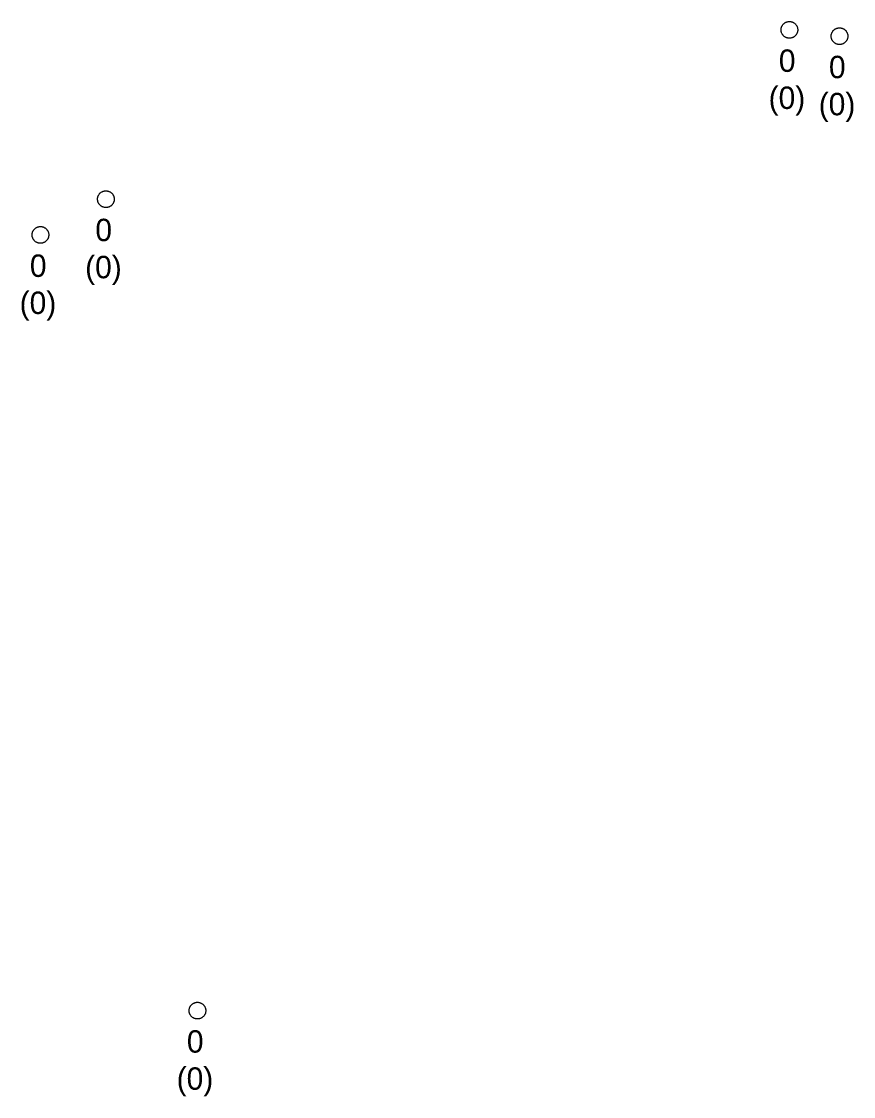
# Model space of a CAD drawing. Extents: x -606452 to -604459, y -1157823 to -1156972.
# Drawn here: x -604958.78 to -604933.87, y -1157335.1 to -1157302.91 of the extents above; entities that cross this region are included whole.
import ezdxf

# ---------------------------------------------------------------- set-up
doc = ezdxf.new("R2010")
doc.units = 0
doc.layers.add('Vstupní šachta stoky', color=7, linetype='Continuous')

msp = doc.modelspace()

# ---------------------------------------------------------------- linework, layer by layer
at = {"layer": 'Vstupní šachta stoky'}
for p, q in [((-604935.803, -1157302.91), (-604935.79, -1157302.91)), ((-604934.303, -1157303.1), (-604934.29, -1157303.1)), ((-604956.263, -1157307.98), (-604956.25, -1157307.98)), ((-604958.223, -1157309.05), (-604958.21, -1157309.05)), ((-604953.523, -1157332.28), (-604953.51, -1157332.28))]:
    msp.add_line(p, q, dxfattribs=at)
for points in [[(-604935.79, -1157302.91), (-604935.777, -1157302.91), (-604935.764, -1157302.911), (-604935.751, -1157302.913), (-604935.738, -1157302.916), (-604935.725, -1157302.919), (-604935.712, -1157302.922), (-604935.7, -1157302.927), (-604935.688, -1157302.932), (-604935.676, -1157302.938), (-604935.664, -1157302.944), (-604935.653, -1157302.951), (-604935.642, -1157302.959), (-604935.632, -1157302.967), (-604935.622, -1157302.975), (-604935.612, -1157302.984), (-604935.603, -1157302.994), (-604935.595, -1157303.004), (-604935.587, -1157303.015), (-604935.579, -1157303.026), (-604935.572, -1157303.037), (-604935.566, -1157303.049), (-604935.561, -1157303.061), (-604935.556, -1157303.073), (-604935.551, -1157303.085), (-604935.548, -1157303.098), (-604935.545, -1157303.111), (-604935.543, -1157303.124), (-604935.541, -1157303.137), (-604935.54, -1157303.15), (-604935.54, -1157303.163), (-604935.541, -1157303.177), (-604935.542, -1157303.19), (-604935.544, -1157303.203), (-604935.546, -1157303.216), (-604935.55, -1157303.228), (-604935.553, -1157303.241), (-604935.558, -1157303.253), (-604935.563, -1157303.266), (-604935.569, -1157303.277), (-604935.576, -1157303.289), (-604935.583, -1157303.3), (-604935.59, -1157303.311), (-604935.599, -1157303.321), (-604935.607, -1157303.331), (-604935.617, -1157303.34), (-604935.627, -1157303.349), (-604935.637, -1157303.358), (-604935.647, -1157303.365), (-604935.658, -1157303.373), (-604935.67, -1157303.379), (-604935.682, -1157303.385), (-604935.694, -1157303.391), (-604935.706, -1157303.395), (-604935.718, -1157303.4), (-604935.731, -1157303.403), (-604935.744, -1157303.406), (-604935.757, -1157303.408), (-604935.77, -1157303.409), (-604935.783, -1157303.41), (-604935.797, -1157303.41), (-604935.81, -1157303.409), (-604935.823, -1157303.408), (-604935.836, -1157303.406), (-604935.849, -1157303.403), (-604935.862, -1157303.4), (-604935.874, -1157303.395), (-604935.886, -1157303.391), (-604935.898, -1157303.385), (-604935.91, -1157303.379), (-604935.922, -1157303.373), (-604935.933, -1157303.365), (-604935.943, -1157303.358), (-604935.953, -1157303.349), (-604935.963, -1157303.34), (-604935.973, -1157303.331), (-604935.981, -1157303.321), (-604935.99, -1157303.311), (-604935.997, -1157303.3), (-604936.004, -1157303.289), (-604936.011, -1157303.277), (-604936.017, -1157303.266), (-604936.022, -1157303.253), (-604936.027, -1157303.241), (-604936.03, -1157303.228), (-604936.034, -1157303.216), (-604936.036, -1157303.203), (-604936.038, -1157303.19), (-604936.039, -1157303.177), (-604936.04, -1157303.163), (-604936.04, -1157303.15), (-604936.039, -1157303.137), (-604936.037, -1157303.124), (-604936.035, -1157303.111), (-604936.032, -1157303.098), (-604936.029, -1157303.085), (-604936.024, -1157303.073), (-604936.019, -1157303.061), (-604936.014, -1157303.049), (-604936.008, -1157303.037), (-604936.001, -1157303.026)], [(-604936.001, -1157303.026), (-604935.993, -1157303.015), (-604935.985, -1157303.004), (-604935.977, -1157302.994), (-604935.968, -1157302.984), (-604935.958, -1157302.975), (-604935.948, -1157302.967), (-604935.938, -1157302.959), (-604935.927, -1157302.951), (-604935.916, -1157302.944), (-604935.904, -1157302.938), (-604935.892, -1157302.932), (-604935.88, -1157302.927), (-604935.868, -1157302.922), (-604935.855, -1157302.919), (-604935.842, -1157302.916), (-604935.829, -1157302.913), (-604935.816, -1157302.911), (-604935.803, -1157302.91)], [(-604934.29, -1157303.1), (-604934.277, -1157303.1), (-604934.264, -1157303.101), (-604934.251, -1157303.103), (-604934.238, -1157303.106), (-604934.225, -1157303.109), (-604934.212, -1157303.112), (-604934.2, -1157303.117), (-604934.188, -1157303.122), (-604934.176, -1157303.128), (-604934.164, -1157303.134), (-604934.153, -1157303.141), (-604934.142, -1157303.149), (-604934.132, -1157303.157), (-604934.122, -1157303.165), (-604934.112, -1157303.174), (-604934.103, -1157303.184), (-604934.095, -1157303.194), (-604934.087, -1157303.205), (-604934.079, -1157303.216), (-604934.072, -1157303.227), (-604934.066, -1157303.239), (-604934.061, -1157303.251), (-604934.056, -1157303.263), (-604934.051, -1157303.275), (-604934.048, -1157303.288), (-604934.045, -1157303.301), (-604934.043, -1157303.314), (-604934.041, -1157303.327), (-604934.04, -1157303.34), (-604934.04, -1157303.353), (-604934.041, -1157303.367), (-604934.042, -1157303.38), (-604934.044, -1157303.393), (-604934.046, -1157303.406), (-604934.05, -1157303.418), (-604934.053, -1157303.431), (-604934.058, -1157303.443), (-604934.063, -1157303.456), (-604934.069, -1157303.467), (-604934.076, -1157303.479), (-604934.083, -1157303.49), (-604934.09, -1157303.501), (-604934.099, -1157303.511), (-604934.107, -1157303.521), (-604934.117, -1157303.53), (-604934.127, -1157303.539), (-604934.137, -1157303.548), (-604934.147, -1157303.555), (-604934.158, -1157303.563), (-604934.17, -1157303.569), (-604934.182, -1157303.575), (-604934.194, -1157303.581), (-604934.206, -1157303.585), (-604934.218, -1157303.59), (-604934.231, -1157303.593), (-604934.244, -1157303.596), (-604934.257, -1157303.598), (-604934.27, -1157303.599), (-604934.283, -1157303.6), (-604934.297, -1157303.6), (-604934.31, -1157303.599), (-604934.323, -1157303.598), (-604934.336, -1157303.596), (-604934.349, -1157303.593), (-604934.362, -1157303.59), (-604934.374, -1157303.585), (-604934.386, -1157303.581), (-604934.398, -1157303.575), (-604934.41, -1157303.569), (-604934.422, -1157303.563), (-604934.433, -1157303.555), (-604934.443, -1157303.548), (-604934.453, -1157303.539), (-604934.463, -1157303.53), (-604934.473, -1157303.521), (-604934.481, -1157303.511), (-604934.49, -1157303.501), (-604934.497, -1157303.49), (-604934.504, -1157303.479), (-604934.511, -1157303.467), (-604934.517, -1157303.456), (-604934.522, -1157303.443), (-604934.527, -1157303.431), (-604934.53, -1157303.418), (-604934.534, -1157303.406), (-604934.536, -1157303.393), (-604934.538, -1157303.38), (-604934.539, -1157303.367), (-604934.54, -1157303.353), (-604934.54, -1157303.34), (-604934.539, -1157303.327), (-604934.537, -1157303.314), (-604934.535, -1157303.301), (-604934.532, -1157303.288), (-604934.529, -1157303.275), (-604934.524, -1157303.263), (-604934.519, -1157303.251), (-604934.514, -1157303.239), (-604934.508, -1157303.227), (-604934.501, -1157303.216)], [(-604934.501, -1157303.216), (-604934.493, -1157303.205), (-604934.485, -1157303.194), (-604934.477, -1157303.184), (-604934.468, -1157303.174), (-604934.458, -1157303.165), (-604934.448, -1157303.157), (-604934.438, -1157303.149), (-604934.427, -1157303.141), (-604934.416, -1157303.134), (-604934.404, -1157303.128), (-604934.392, -1157303.122), (-604934.38, -1157303.117), (-604934.368, -1157303.112), (-604934.355, -1157303.109), (-604934.342, -1157303.106), (-604934.329, -1157303.103), (-604934.316, -1157303.101), (-604934.303, -1157303.1)], [(-604956.25, -1157307.98), (-604956.237, -1157307.98), (-604956.224, -1157307.981), (-604956.211, -1157307.983), (-604956.198, -1157307.986), (-604956.185, -1157307.989), (-604956.172, -1157307.992), (-604956.16, -1157307.997), (-604956.148, -1157308.002), (-604956.136, -1157308.008), (-604956.124, -1157308.014), (-604956.113, -1157308.021), (-604956.102, -1157308.029), (-604956.092, -1157308.037), (-604956.082, -1157308.045), (-604956.072, -1157308.054), (-604956.063, -1157308.064), (-604956.055, -1157308.074), (-604956.047, -1157308.085), (-604956.039, -1157308.096), (-604956.032, -1157308.107), (-604956.026, -1157308.119), (-604956.021, -1157308.131), (-604956.016, -1157308.143), (-604956.011, -1157308.155), (-604956.008, -1157308.168), (-604956.005, -1157308.181), (-604956.003, -1157308.194), (-604956.001, -1157308.207), (-604956, -1157308.22), (-604956, -1157308.233), (-604956.001, -1157308.247), (-604956.002, -1157308.26), (-604956.004, -1157308.273), (-604956.006, -1157308.286), (-604956.01, -1157308.298), (-604956.013, -1157308.311), (-604956.018, -1157308.323), (-604956.023, -1157308.336), (-604956.029, -1157308.347), (-604956.036, -1157308.359), (-604956.043, -1157308.37), (-604956.05, -1157308.381), (-604956.059, -1157308.391), (-604956.067, -1157308.401), (-604956.077, -1157308.41), (-604956.087, -1157308.419), (-604956.097, -1157308.428), (-604956.107, -1157308.435), (-604956.118, -1157308.443), (-604956.13, -1157308.449), (-604956.142, -1157308.455), (-604956.154, -1157308.461), (-604956.166, -1157308.465), (-604956.178, -1157308.47), (-604956.191, -1157308.473), (-604956.204, -1157308.476), (-604956.217, -1157308.478), (-604956.23, -1157308.479), (-604956.243, -1157308.48), (-604956.257, -1157308.48), (-604956.27, -1157308.479), (-604956.283, -1157308.478), (-604956.296, -1157308.476), (-604956.309, -1157308.473), (-604956.322, -1157308.47), (-604956.334, -1157308.465), (-604956.346, -1157308.461), (-604956.358, -1157308.455), (-604956.37, -1157308.449), (-604956.382, -1157308.443), (-604956.393, -1157308.435), (-604956.403, -1157308.428), (-604956.413, -1157308.419), (-604956.423, -1157308.41), (-604956.433, -1157308.401), (-604956.441, -1157308.391), (-604956.45, -1157308.381), (-604956.457, -1157308.37), (-604956.464, -1157308.359), (-604956.471, -1157308.347), (-604956.477, -1157308.336), (-604956.482, -1157308.323), (-604956.487, -1157308.311), (-604956.49, -1157308.298), (-604956.494, -1157308.286), (-604956.496, -1157308.273), (-604956.498, -1157308.26), (-604956.499, -1157308.247), (-604956.5, -1157308.233), (-604956.5, -1157308.22), (-604956.499, -1157308.207), (-604956.497, -1157308.194), (-604956.495, -1157308.181), (-604956.492, -1157308.168), (-604956.489, -1157308.155), (-604956.484, -1157308.143), (-604956.479, -1157308.131), (-604956.474, -1157308.119), (-604956.468, -1157308.107), (-604956.461, -1157308.096)], [(-604956.461, -1157308.096), (-604956.453, -1157308.085), (-604956.445, -1157308.074), (-604956.437, -1157308.064), (-604956.428, -1157308.054), (-604956.418, -1157308.045), (-604956.408, -1157308.037), (-604956.398, -1157308.029), (-604956.387, -1157308.021), (-604956.376, -1157308.014), (-604956.364, -1157308.008), (-604956.352, -1157308.002), (-604956.34, -1157307.997), (-604956.328, -1157307.992), (-604956.315, -1157307.989), (-604956.302, -1157307.986), (-604956.289, -1157307.983), (-604956.276, -1157307.981), (-604956.263, -1157307.98)], [(-604958.21, -1157309.05), (-604958.197, -1157309.05), (-604958.184, -1157309.051), (-604958.171, -1157309.053), (-604958.158, -1157309.056), (-604958.145, -1157309.059), (-604958.132, -1157309.062), (-604958.12, -1157309.067), (-604958.108, -1157309.072), (-604958.096, -1157309.078), (-604958.084, -1157309.084), (-604958.073, -1157309.091), (-604958.062, -1157309.099), (-604958.052, -1157309.107), (-604958.042, -1157309.115), (-604958.032, -1157309.124), (-604958.023, -1157309.134), (-604958.015, -1157309.144), (-604958.007, -1157309.155), (-604957.999, -1157309.166), (-604957.992, -1157309.177), (-604957.986, -1157309.189), (-604957.981, -1157309.201), (-604957.976, -1157309.213), (-604957.971, -1157309.225), (-604957.968, -1157309.238), (-604957.965, -1157309.251), (-604957.963, -1157309.264), (-604957.961, -1157309.277), (-604957.96, -1157309.29), (-604957.96, -1157309.303), (-604957.961, -1157309.317), (-604957.962, -1157309.33), (-604957.964, -1157309.343), (-604957.966, -1157309.356), (-604957.97, -1157309.368), (-604957.973, -1157309.381), (-604957.978, -1157309.393), (-604957.983, -1157309.406), (-604957.989, -1157309.417), (-604957.996, -1157309.429), (-604958.003, -1157309.44), (-604958.01, -1157309.451), (-604958.019, -1157309.461), (-604958.027, -1157309.471), (-604958.037, -1157309.48), (-604958.047, -1157309.489), (-604958.057, -1157309.498), (-604958.067, -1157309.505), (-604958.078, -1157309.513), (-604958.09, -1157309.519), (-604958.102, -1157309.525), (-604958.114, -1157309.531), (-604958.126, -1157309.535), (-604958.138, -1157309.54), (-604958.151, -1157309.543), (-604958.164, -1157309.546), (-604958.177, -1157309.548), (-604958.19, -1157309.549), (-604958.203, -1157309.55), (-604958.217, -1157309.55), (-604958.23, -1157309.549), (-604958.243, -1157309.548), (-604958.256, -1157309.546), (-604958.269, -1157309.543), (-604958.282, -1157309.54), (-604958.294, -1157309.535), (-604958.306, -1157309.531), (-604958.318, -1157309.525), (-604958.33, -1157309.519), (-604958.342, -1157309.513), (-604958.353, -1157309.505), (-604958.363, -1157309.498), (-604958.373, -1157309.489), (-604958.383, -1157309.48), (-604958.393, -1157309.471), (-604958.401, -1157309.461), (-604958.41, -1157309.451), (-604958.417, -1157309.44), (-604958.424, -1157309.429), (-604958.431, -1157309.417), (-604958.437, -1157309.406), (-604958.442, -1157309.393), (-604958.447, -1157309.381), (-604958.45, -1157309.368), (-604958.454, -1157309.356), (-604958.456, -1157309.343), (-604958.458, -1157309.33), (-604958.459, -1157309.317), (-604958.46, -1157309.303), (-604958.46, -1157309.29), (-604958.459, -1157309.277), (-604958.457, -1157309.264), (-604958.455, -1157309.251), (-604958.452, -1157309.238), (-604958.449, -1157309.225), (-604958.444, -1157309.213), (-604958.439, -1157309.201), (-604958.434, -1157309.189), (-604958.428, -1157309.177), (-604958.421, -1157309.166)], [(-604958.421, -1157309.166), (-604958.413, -1157309.155), (-604958.405, -1157309.144), (-604958.397, -1157309.134), (-604958.388, -1157309.124), (-604958.378, -1157309.115), (-604958.368, -1157309.107), (-604958.358, -1157309.099), (-604958.347, -1157309.091), (-604958.336, -1157309.084), (-604958.324, -1157309.078), (-604958.312, -1157309.072), (-604958.3, -1157309.067), (-604958.288, -1157309.062), (-604958.275, -1157309.059), (-604958.262, -1157309.056), (-604958.249, -1157309.053), (-604958.236, -1157309.051), (-604958.223, -1157309.05)], [(-604953.51, -1157332.28), (-604953.497, -1157332.28), (-604953.484, -1157332.281), (-604953.471, -1157332.283), (-604953.458, -1157332.286), (-604953.445, -1157332.289), (-604953.432, -1157332.292), (-604953.42, -1157332.297), (-604953.408, -1157332.302), (-604953.396, -1157332.308), (-604953.384, -1157332.314), (-604953.373, -1157332.321), (-604953.362, -1157332.329), (-604953.352, -1157332.337), (-604953.342, -1157332.345), (-604953.332, -1157332.354), (-604953.323, -1157332.364), (-604953.315, -1157332.374), (-604953.307, -1157332.385), (-604953.299, -1157332.396), (-604953.292, -1157332.407), (-604953.286, -1157332.419), (-604953.281, -1157332.431), (-604953.276, -1157332.443), (-604953.271, -1157332.455), (-604953.268, -1157332.468), (-604953.265, -1157332.481), (-604953.263, -1157332.494), (-604953.261, -1157332.507), (-604953.26, -1157332.52), (-604953.26, -1157332.533), (-604953.261, -1157332.547), (-604953.262, -1157332.56), (-604953.264, -1157332.573), (-604953.266, -1157332.586), (-604953.27, -1157332.598), (-604953.273, -1157332.611), (-604953.278, -1157332.623), (-604953.283, -1157332.636), (-604953.289, -1157332.647), (-604953.296, -1157332.659), (-604953.303, -1157332.67), (-604953.31, -1157332.681), (-604953.319, -1157332.691), (-604953.327, -1157332.701), (-604953.337, -1157332.71), (-604953.347, -1157332.719), (-604953.357, -1157332.728), (-604953.367, -1157332.735), (-604953.378, -1157332.743), (-604953.39, -1157332.749), (-604953.402, -1157332.755), (-604953.414, -1157332.761), (-604953.426, -1157332.765), (-604953.438, -1157332.77), (-604953.451, -1157332.773), (-604953.464, -1157332.776), (-604953.477, -1157332.778), (-604953.49, -1157332.779), (-604953.503, -1157332.78), (-604953.517, -1157332.78), (-604953.53, -1157332.779), (-604953.543, -1157332.778), (-604953.556, -1157332.776), (-604953.569, -1157332.773), (-604953.582, -1157332.77), (-604953.594, -1157332.765), (-604953.606, -1157332.761), (-604953.618, -1157332.755), (-604953.63, -1157332.749), (-604953.642, -1157332.743), (-604953.653, -1157332.735), (-604953.663, -1157332.728), (-604953.673, -1157332.719), (-604953.683, -1157332.71), (-604953.693, -1157332.701), (-604953.701, -1157332.691), (-604953.71, -1157332.681), (-604953.717, -1157332.67), (-604953.724, -1157332.659), (-604953.731, -1157332.647), (-604953.737, -1157332.636), (-604953.742, -1157332.623), (-604953.747, -1157332.611), (-604953.75, -1157332.598), (-604953.754, -1157332.586), (-604953.756, -1157332.573), (-604953.758, -1157332.56), (-604953.759, -1157332.547), (-604953.76, -1157332.533), (-604953.76, -1157332.52), (-604953.759, -1157332.507), (-604953.757, -1157332.494), (-604953.755, -1157332.481), (-604953.752, -1157332.468), (-604953.749, -1157332.455), (-604953.744, -1157332.443), (-604953.739, -1157332.431), (-604953.734, -1157332.419), (-604953.728, -1157332.407), (-604953.721, -1157332.396)], [(-604953.721, -1157332.396), (-604953.713, -1157332.385), (-604953.705, -1157332.374), (-604953.697, -1157332.364), (-604953.688, -1157332.354), (-604953.678, -1157332.345), (-604953.668, -1157332.337), (-604953.658, -1157332.329), (-604953.647, -1157332.321), (-604953.636, -1157332.314), (-604953.624, -1157332.308), (-604953.612, -1157332.302), (-604953.6, -1157332.297), (-604953.588, -1157332.292), (-604953.575, -1157332.289), (-604953.562, -1157332.286), (-604953.549, -1157332.283), (-604953.536, -1157332.281), (-604953.523, -1157332.28)]]:
    msp.add_lwpolyline(points, dxfattribs=at)

# ---------------------------------------------------------------- texts
for s, height, p in [('0', 0.671, (-604936.106, -1157304.418)), ('0', 0.671, (-604934.606, -1157304.608)), ('(0)', 0.6708, (-604936.412, -1157305.529)), ('(0)', 0.6708, (-604934.912, -1157305.719)), ('0', 0.671, (-604956.566, -1157309.488)), ('0', 0.671, (-604958.526, -1157310.558)), ('(0)', 0.6708, (-604956.872, -1157310.599)), ('(0)', 0.6708, (-604958.832, -1157311.669)), ('0', 0.671, (-604953.826, -1157333.788)), ('(0)', 0.6708, (-604954.132, -1157334.899))]:
    msp.add_text(s, height=height, dxfattribs=at).set_placement(p)

doc.saveas('drawing.dxf')
